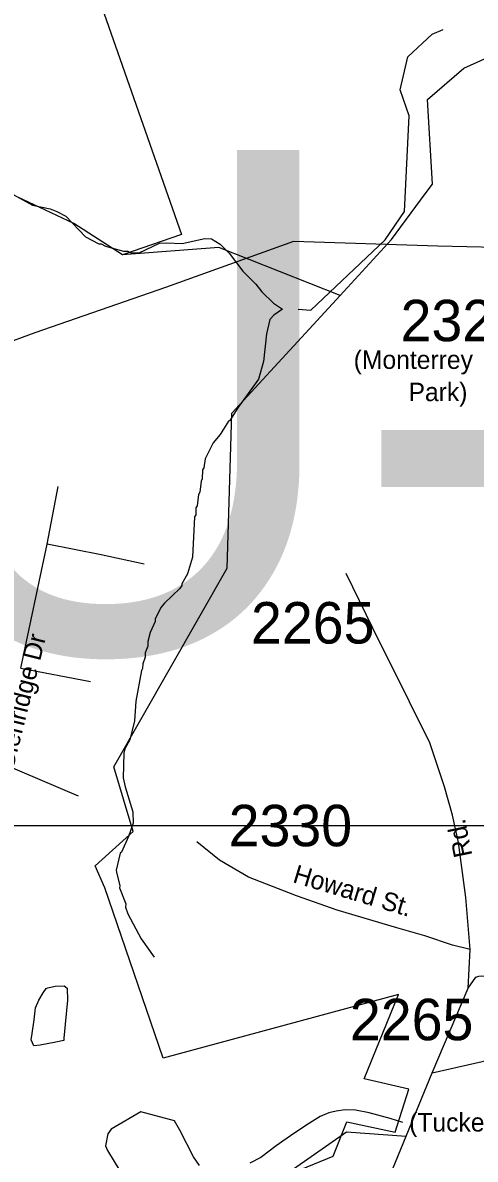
# Model space of a CAD drawing. Extents: x 1268485 to 1426702, y 514839 to 616766.
# Drawn here: x 1357926 to 1359535, y 568678 to 572726 of the extents above; entities that cross this region are included whole.
import ezdxf

# ---------------------------------------------------------------- set-up
doc = ezdxf.new("R2010")
doc.units = 0
for name, color, linetype in [('Old_Level_10', 7, 'Continuous'), ('Old_Level_11', 7, 'Continuous'), ('Old_Level_3', 7, 'Continuous'), ('Old_Level_32', 7, 'Continuous'), ('Old_Level_35', 7, 'Continuous'), ('Old_Level_48', 7, 'Continuous'), ('Old_Level_49', 7, 'Continuous'), ('Old_Level_56', 7, 'Continuous'), ('Old_Level_59', 7, 'Continuous'), ('Old_Level_62', 7, 'Continuous'), ('Old_Level_8', 7, 'Continuous')]:
    doc.layers.add(name, color=color, linetype=linetype)

msp = doc.modelspace()

# ---------------------------------------------------------------- linework, layer by layer
at = {"layer": 'Old_Level_11'}
msp.add_line((1359102.841, 571558.455), (1359102.841, 571558.455), dxfattribs=at)
at = {"layer": 'Old_Level_3'}
msp.add_lwpolyline([(1363557.563, 569865.634), (1356721.045, 569865.634), (1356721.045, 572784.236), (1363557.563, 572784.236), (1363557.563, 569865.634)], dxfattribs=at)
at = {"layer": 'Old_Level_32'}
for p, q in [((1359510.327, 569287.664), (1359517.504, 569425.755)), ((1359381.592, 568986.477), (1359510.327, 569287.664))]:
    msp.add_line(p, q, dxfattribs=at)
for points in [[(1359517.504, 569425.755), (1359501.409, 569610.169), (1359475.755, 569806.78), (1359453.891, 569903.467), (1359426.103, 570004.075), (1359373.645, 570161.408), (1359229.604, 570453.429), (1359194.339, 570520.801), (1359075.721, 570764.623)], [(1359517.504, 569425.755), (1359454.28, 569440.327), (1359356.174, 569473.577), (1359256.293, 569501.824), (1359043.661, 569565.405), (1358899.396, 569616.735), (1358728.7, 569683.156), (1358625.867, 569743.654), (1358544.541, 569808.924)], [(1359510.327, 569287.664), (1359537.78, 569326.14), (1359547.529, 569329.734), (1359555.739, 569331.274), (1359678.207, 569322.252), (1359964.305, 569275.89)], [(1359381.592, 568986.477), (1359685.626, 569054.97), (1359974.977, 569094.567)], [(1358946.203, 567968.374), (1359121.446, 568349.803), (1359289.145, 568760.223), (1359381.592, 568986.477)]]:
    msp.add_lwpolyline(points, dxfattribs=at)
at = {"layer": 'Old_Level_35'}
for p, q in [((1358012.889, 570868.691), (1358051.541, 571073.898)), ((1357919.078, 570427.009), (1358012.889, 570868.691)), ((1357919.078, 570427.009), (1358167.088, 570380.104)), ((1357850.078, 570089.288), (1358122.284, 569972.871))]:
    msp.add_line(p, q, dxfattribs=at)
for points in [[(1358357.787, 570797.898), (1358204.715, 570830.193), (1358012.889, 570868.691)], [(1359277.65, 568809.148), (1359233.051, 568822.733), (1359158.207, 568843.187), (1359109.61, 568852.414), (1359072.701, 568854.362), (1359040.61, 568850.005), (1359013.953, 568843.7), (1358983.913, 568830.064), (1358945.978, 568806.739), (1358890.102, 568769.317), (1358827.356, 568726.051), (1358772.504, 568684.733), (1358733.647, 568663.869)], [(1358554.021, 568655.616), (1358532.491, 568686.681), (1358484.509, 568781.518), (1358465.541, 568815.505), (1358345.996, 568846.57), (1358239.677, 568784.901), (1358228.501, 568768.805), (1358220.299, 568726.051), (1358226.963, 568709.083), (1358291.657, 568603.635)]]:
    msp.add_lwpolyline(points, dxfattribs=at)
at = {"layer": 'Old_Level_48'}
for points in [[(1359054.53, 571754.208), (1358622.595, 571925.31), (1358280.67, 571899.369), (1358107.606, 572011.169), (1357843.6, 572134.663)], [(1358968.861, 564118.004), (1358907.732, 565696.857), (1358713.998, 566272.187), (1358730.64, 566861.459), (1358540.959, 566957.49), (1358375.911, 567134.959), (1358418.254, 567431.549), (1358396.231, 567585.814), (1358076.379, 568297.679), (1359029.988, 568689.332), (1359078.892, 568811.724), (1359250.053, 568775.006), (1359298.955, 568927.996), (1359140.02, 568964.713), (1359262.278, 569264.573), (1358424.813, 569038.149), (1358217.998, 569645.119), (1358183.345, 569723.497), (1358318.381, 569845.984), (1358249.414, 570076.104), (1358652.994, 570783.358), (1358669.725, 571335.739), (1359054.53, 571754.208)]]:
    msp.add_lwpolyline(points, dxfattribs=at)
at = {"layer": 'Old_Level_49'}
for points in [[(1359054.53, 571754.208), (1359236.979, 571953.672), (1359357.154, 572116.86), (1359382.905, 572151.215), (1359365.737, 572451.824), (1359494.496, 572563.478), (1359855.019, 572726.666), (1359966.61, 572855.498), (1360215.542, 573259.173), (1360490.227, 573456.716), (1361357.2, 573851.801), (1361348.616, 574453.019), (1362138.333, 574873.871)], [(1357932.228, 573568.386), (1358490.18, 571971.016), (1358280.67, 571899.369), (1358107.606, 572011.169), (1357843.6, 572134.663)], [(1358968.861, 564118.004), (1358907.732, 565696.857), (1358713.998, 566272.187), (1358730.64, 566861.459), (1358540.959, 566957.49), (1358375.911, 567134.959), (1358418.254, 567431.549), (1358396.231, 567585.814), (1358076.379, 568297.679), (1359029.988, 568689.332), (1359078.892, 568811.724), (1359250.053, 568775.006), (1359298.955, 568927.996), (1359140.02, 568964.713), (1359262.278, 569264.573), (1358424.813, 569038.149), (1358217.998, 569645.119), (1358183.345, 569723.497), (1358318.381, 569845.984), (1358249.414, 570076.104), (1358652.994, 570783.358), (1358669.725, 571335.739), (1359054.53, 571754.208)]]:
    msp.add_lwpolyline(points, dxfattribs=at)
at = {"layer": 'Old_Level_56'}
for points in [[(1360973.565, 571887.123), (1360902.408, 571890.479), (1360842.448, 571893.887), (1360434.349, 571898.903), (1359918.486, 571918.295), (1359402.463, 571929.687), (1358888.557, 571946.838), (1358432.833, 571782.93), (1357968.945, 571620.988), (1357846.085, 571576.266)], [(1355660.422, 566343.331), (1356063.649, 566670.383), (1359077.491, 568775.347), (1359289.145, 568760.223)]]:
    msp.add_lwpolyline(points, dxfattribs=at)
at = {"layer": 'Old_Level_59'}
for points in [[(1358905.426, 571705.202), (1358950.695, 571701.87), (1359214.699, 571952.597), (1359283.699, 572052.919), (1359299.693, 572393.971), (1359268.73, 572486.552), (1359295.695, 572604.15), (1359381.714, 572684.479), (1359420.959, 572701.696)], [(1357880.835, 572120.124), (1357959.78, 572076.141), (1358023.449, 572062.556), (1358047.235, 572053.995), (1358078.813, 572037.181), (1358149.044, 571963.414), (1358196.513, 571938.243), (1358204.51, 571938.038), (1358220.299, 571929.683), (1358283.865, 571912.099), (1358299.859, 571911.689), (1358307.754, 571907.485), (1358339.742, 571906.717), (1358412.535, 571940.858), (1358436.527, 571942.293), (1358492.506, 571938.91), (1358572.886, 571956.903), (1358596.877, 571956.288), (1358628.455, 571937.525), (1358659.623, 571904.717), (1358708.118, 571841.51), (1358754.972, 571794.348), (1358776.298, 571767.845), (1358817.411, 571726.834), (1358849.707, 571705.048)]]:
    msp.add_lwpolyline(points, dxfattribs=at)
at = {"layer": 'Old_Level_62'}
for points in [[(1358849.707, 571705.048), (1358818.334, 571684.799), (1358803.98, 571669.164), (1358792.702, 571617.439), (1358782.347, 571519.681), (1358764.815, 571456.115), (1358690.381, 571353.999), (1358661.981, 571309.348), (1358657.265, 571306.837), (1358628.148, 571259.572), (1358603.439, 571230.147), (1358574.014, 571172.886), (1358569.298, 571141.001), (1358565.094, 571133.106), (1358564.274, 571101.17), (1358560.173, 571093.275), (1358555.149, 571053.393), (1358550.946, 571045.498), (1358546.024, 571005.615), (1358541.821, 570997.721), (1358541.308, 570973.73), (1358537.105, 570965.835), (1358529.62, 570822.042), (1358512.191, 570762.474), (1358491.378, 570727), (1358491.173, 570721.003), (1358484.919, 570711.161), (1358429.657, 570658.513), (1358417.354, 570642.827), (1358396.336, 570601.355), (1358396.131, 570593.358), (1358379.215, 570553.783), (1358370.397, 570522), (1358369.987, 570506.006), (1358361.478, 570482.22), (1358361.067, 570466.226), (1358352.455, 570442.44), (1358352.148, 570426.446), (1358347.944, 570418.551), (1358328.259, 570309.412), (1358323.645, 570239.182), (1358306.011, 570171.617), (1358289.197, 570140.039), (1358284.891, 570124.147), (1358282.738, 570036.232), (1358289.914, 570004.038), (1358317.801, 569915.353), (1358318.827, 569875.317), (1358301.705, 569827.745), (1358277.099, 569771.663), (1358272.28, 569768.484), (1358257.824, 569707.174), (1358258.644, 569700.817), (1358270.844, 569651.862), (1358269.307, 569644.582), (1358291.965, 569587.988), (1358291.657, 569576.043), (1358299.039, 569551.847), (1358346.919, 569462.649), (1358393.363, 569397.494)], [(1358014.529, 569288.56), (1358041.494, 569294.968), (1358072.764, 569295.839), (1358084.042, 569287.997), (1358084.657, 569245.294), (1358076.865, 569159.377), (1358072.149, 569109.242), (1358071.226, 569100.835), (1358042.827, 569094.581), (1357987.052, 569084.277), (1357964.907, 569082.483), (1357955.372, 569103.245), (1357959.678, 569126.005), (1357965.932, 569174.603), (1357971.366, 569217.92), (1357982.541, 569244.371), (1357998.33, 569271.438), (1358009.301, 569286.459), (1358014.529, 569288.56)]]:
    msp.add_lwpolyline(points, dxfattribs=at)

# ---------------------------------------------------------------- texts
at = {"layer": 'Old_Level_10'}
msp.add_text('Glenridge Dr', height=65.61666, rotation=75.970328, dxfattribs=at).set_placement((1357888.831, 570057.123))
at = {"layer": 'Old_Level_11'}
for s, p in [('(Monterrey ', (1359102.841, 571492.838)), ('        Park)', (1359102.841, 571378.01)), ('(Tucker Rd.)', (1359300.103, 568776.938))]:
    msp.add_text(s, height=65.61666, dxfattribs=at).set_placement(p)
for s, rotation, p in [('Rd.', 101.626839, (1359525.392, 569760.504)), ('Howard St.', 343.352333, (1358882.622, 569665.535))]:
    msp.add_text(s, height=65.6167, rotation=rotation, dxfattribs=at).set_placement(p)
at = {"layer": 'Old_Level_3'}
msp.add_text('U-2523', height=1788.0542, dxfattribs=at).set_placement((1357367.805, 570483.971))
at = {"layer": 'Old_Level_8'}
for s, p in [('2326', (1359269.656, 571591.385)), ('2265', (1358737.596, 570514.868)), ('2330', (1358658.155, 569792.854)), ('2265', (1359089.44, 569102.064))]:
    msp.add_text(s, height=147.6375, dxfattribs=at).set_placement(p)

doc.saveas('drawing.dxf')
